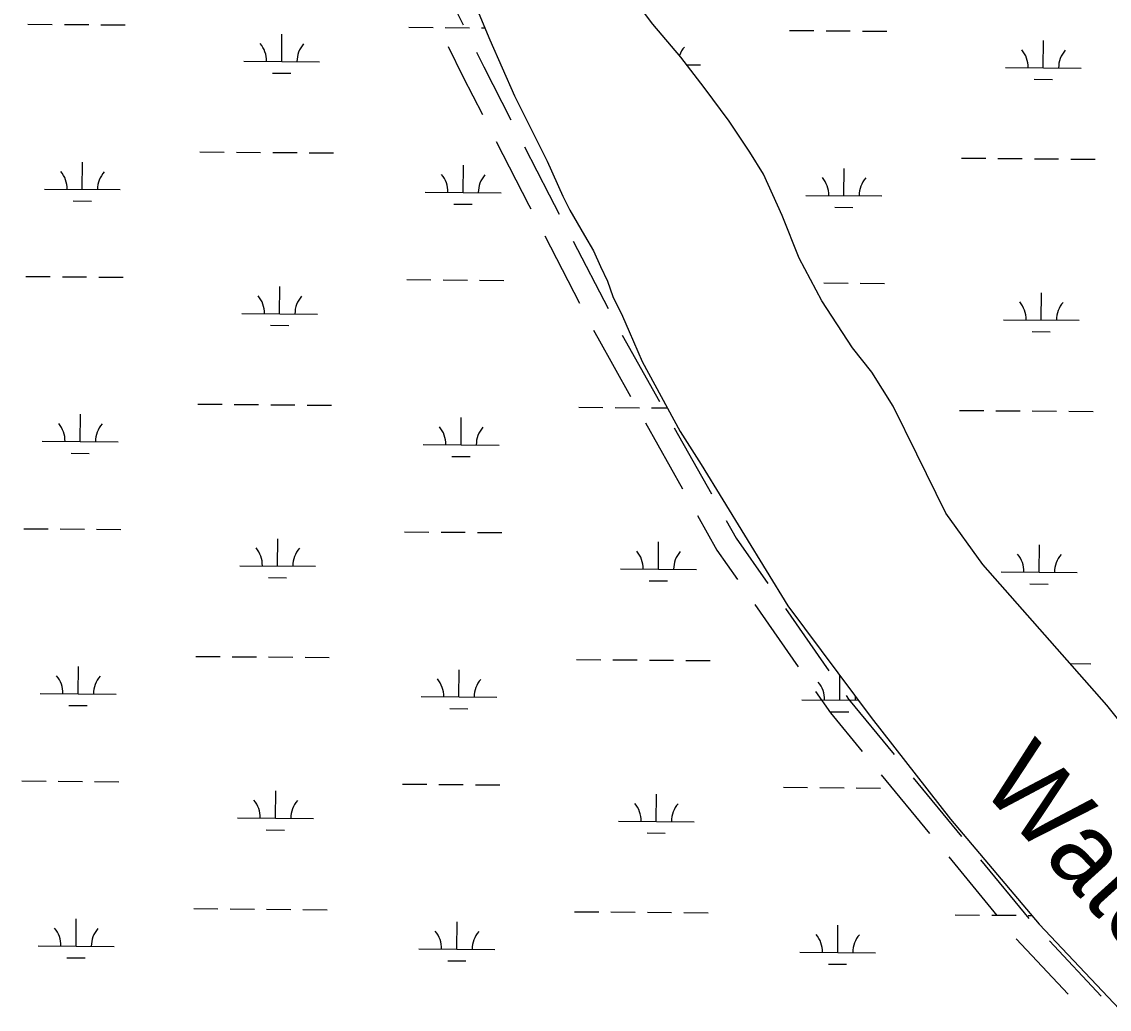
# Model space of a CAD drawing. Extents: x 3271442 to 3309282, y 752266 to 777610.
# Drawn here: x 3294133 to 3295566, y 759165 to 760467 of the extents above; entities that cross this region are included whole.
import ezdxf

# ---------------------------------------------------------------- set-up
doc = ezdxf.new("R2010")
doc.units = 0
for name, color, linetype in [('V-RIVR-IDEN', 7, 'Continuous'), ('V-ROAD-CNTR', 7, 'Continuous'), ('V-TOPO-SHOR', 7, 'Continuous'), ('V-WETL-SWMP', 7, 'Continuous')]:
    doc.layers.add(name, color=color, linetype=linetype)

msp = doc.modelspace()

# ---------------------------------------------------------------- linework, layer by layer
at = {"layer": 'V-ROAD-CNTR'}
for p, q in [((3294670.3, 760552.8), (3294714.4, 760463)), ((3294822.2, 760184.9), (3294868.1, 760096.1)), ((3294859.6, 760177.9), (3294905.5, 760089.1)), ((3294924.3, 760053.8), (3294973.2, 759966.5)), ((3294954.7, 759938.3), (3295003.6, 759851.1)), ((3294992.8, 759931.7), (3295041.7, 759844.5)), ((3295098.9, 759698.7), (3295156.2, 759616.7)), ((3295139.2, 759693.4), (3295196.4, 759611.4)), ((3295265.7, 759474), (3295329.2, 759396.8)), ((3295307.8, 759470.1), (3295371.3, 759392.8)), ((3295354.6, 759365.8), (3295418, 759288.5)), ((3295396.6, 759361.9), (3295460.1, 759284.6)), ((3295443.6, 759257.8), (3295511.9, 759184.8)), ((3295487.2, 759255.1), (3295555.5, 759182.2))]:
    msp.add_line(p, q, dxfattribs=at)
for points in [[(3294695, 760434.4), (3294714.7, 760394.1), (3294739.9, 760345)], [(3294732, 760427.1), (3294741.6, 760407.6), (3294777.3, 760338)], [(3294758.2, 760309.4), (3294801.3, 760225.3), (3294803.8, 760220.5)], [(3294795.5, 760302.4), (3294828, 760239.1), (3294841.2, 760213.4)], [(3294886.5, 760060.6), (3294891.9, 760050.2), (3294935.1, 759973.2)], [(3295023.2, 759816.2), (3295048.9, 759770.3), (3295076, 759731.5)], [(3295061.3, 759809.6), (3295074.4, 759786.3), (3295116.3, 759726.2)], [(3295179, 759583.9), (3295198.7, 759555.8), (3295240.4, 759505)], [(3295219.3, 759578.6), (3295222.6, 759573.9), (3295282.4, 759501)]]:
    msp.add_lwpolyline(points, dxfattribs=at)
at = {"layer": 'V-TOPO-SHOR'}
for points in [[(3294723, 760508.2), (3294749.6, 760443.5), (3294782.1, 760369.4), (3294825.3, 760283.2), (3294845.9, 760237.3), (3294855.3, 760218.9), (3294874.4, 760185.2), (3294886.2, 760165.3), (3294895.6, 760144.5), (3294904.6, 760125.2), (3294912, 760105), (3294924.6, 760078.8), (3294933.5, 760058.6), (3294950.4, 760019.1), (3295000.7, 759926.8), (3295028.1, 759883.5), (3295142.6, 759696.9), (3295252.4, 759549.9), (3295356.8, 759415.6), (3295473.7, 759277), (3295579.6, 759164.9)], [(3295832.9, 759287.2), (3295786.4, 759339.5), (3295742.1, 759385.4), (3295686.3, 759437.1), (3295639.1, 759483.2), (3295594.2, 759526.7), (3295562.7, 759565.8), (3295399.6, 759751.4), (3295350.8, 759819.3), (3295312.6, 759897), (3295281.1, 759960.4), (3295253.3, 760005.2), (3295227.8, 760037.3), (3295187.1, 760099.1), (3295157.3, 760155.6), (3295135.2, 760211.8), (3295110.6, 760266.2), (3295092.3, 760295.1), (3295065.3, 760335.9), (3295032.1, 760380.5), (3295001.6, 760420.5), (3294964.5, 760464.2), (3294930.4, 760509.7)]]:
    msp.add_lwpolyline(points, dxfattribs=at)
at = {"layer": 'V-WETL-SWMP'}
for p, q in [((3294723, 760508.2), (3294749.6, 760443.5)), ((3294964.5, 760464.2), (3294930.4, 760509.7)), ((3294141, 760464), (3294173, 760463.8)), ((3294189, 760463.6), (3294221, 760463.4)), ((3294237, 760463.3), (3294269, 760463)), ((3295001.6, 760420.5), (3294964.5, 760464.2)), ((3294475.4, 760414.9), (3294475.7, 760450.9)), ((3294642.9, 760459.9), (3294674.9, 760459.6)), ((3294690.9, 760459.5), (3294722.9, 760459.3)), ((3294738.9, 760459.1), (3294743.2, 760459.1)), ((3295144.8, 760455.8), (3295176.8, 760455.5)), ((3295192.8, 760455.4), (3295224.8, 760455.1)), ((3295240.8, 760455), (3295272.8, 760454.7)), ((3294749.6, 760443.5), (3294782.1, 760369.4)), ((3295479.2, 760406.6), (3295479.5, 760442.6)), ((3295032.1, 760380.4), (3295001.6, 760420.5)), ((3294425.4, 760415.3), (3294525.4, 760414.4)), ((3295009.3, 760410.5), (3295027.3, 760410.3)), ((3295429.2, 760407), (3295529.2, 760406.2)), ((3294463.3, 760399.5), (3294487.3, 760399.3)), ((3295065.3, 760335.9), (3295032.1, 760380.4)), ((3295467.1, 760391.3), (3295491.1, 760391.1)), ((3294782.1, 760369.4), (3294825.3, 760283.2)), ((3295092.3, 760295.1), (3295065.3, 760335.9)), ((3294367.6, 760295.7), (3294399.6, 760295.4)), ((3294415.6, 760295.3), (3294447.6, 760295)), ((3294463.6, 760294.9), (3294495.6, 760294.6)), ((3294511.6, 760294.5), (3294543.6, 760294.2)), ((3295110.6, 760266.2), (3295092.3, 760295.1)), ((3294212.6, 760246.2), (3294212.9, 760282.2)), ((3294714.5, 760242.1), (3294714.8, 760278.1)), ((3294825.3, 760283.2), (3294845.9, 760237.3)), ((3295371.4, 760287.4), (3295403.4, 760287.1)), ((3295419.4, 760287), (3295451.4, 760286.7)), ((3295467.4, 760286.6), (3295499.4, 760286.3)), ((3295515.4, 760286.2), (3295547.4, 760286)), ((3295135.2, 760211.8), (3295110.6, 760266.2)), ((3295216.4, 760237.9), (3295216.7, 760273.9)), ((3294162.6, 760246.6), (3294262.6, 760245.8)), ((3294664.5, 760242.5), (3294764.5, 760241.7)), ((3294845.9, 760237.3), (3294855.3, 760218.9)), ((3295166.4, 760238.3), (3295266.4, 760237.5)), ((3294200.5, 760230.9), (3294224.5, 760230.7)), ((3294702.4, 760226.7), (3294726.4, 760226.5)), ((3295204.3, 760222.6), (3295228.3, 760222.4)), ((3294855.3, 760218.9), (3294874.4, 760185.2)), ((3295157.2, 760155.6), (3295135.2, 760211.8)), ((3294874.4, 760185.2), (3294886.2, 760165.3)), ((3294886.2, 760165.3), (3294895.6, 760144.5)), ((3295187.1, 760099.1), (3295157.2, 760155.6)), ((3294895.6, 760144.5), (3294904.6, 760125.2)), ((3294138.3, 760131.4), (3294170.3, 760131.1)), ((3294186.3, 760131), (3294218.3, 760130.7)), ((3294234.3, 760130.6), (3294266.3, 760130.3)), ((3294640.1, 760127.2), (3294672.1, 760127)), ((3294688.1, 760126.9), (3294720.1, 760126.6)), ((3294736.1, 760126.5), (3294768.1, 760126.2)), ((3294904.6, 760125.2), (3294912, 760105)), ((3295190, 760122.7), (3295222, 760122.5)), ((3295238, 760122.3), (3295270, 760122.1)), ((3294472.7, 760082.2), (3294473, 760118.2)), ((3294912, 760105), (3294924.6, 760078.8)), ((3295476.5, 760073.9), (3295476.8, 760109.9)), ((3295227.8, 760037.3), (3295187.1, 760099.1)), ((3294422.7, 760082.6), (3294522.7, 760081.8)), ((3294924.6, 760078.8), (3294933.5, 760058.6)), ((3294924.6, 760078.5), (3294924.7, 760078.5)), ((3294460.6, 760066.9), (3294484.6, 760066.7)), ((3295426.5, 760074.3), (3295526.5, 760073.5)), ((3294933.5, 760058.6), (3294950.4, 760019.1)), ((3295464.4, 760058.6), (3295488.4, 760058.4)), ((3295253.3, 760005.2), (3295227.8, 760037.3)), ((3294950.4, 760019.1), (3295000.7, 759926.8)), ((3295281.1, 759960.4), (3295253.3, 760005.2)), ((3294364.9, 759963), (3294396.9, 759962.7)), ((3294412.9, 759962.6), (3294444.9, 759962.3)), ((3294460.9, 759962.2), (3294492.9, 759962)), ((3294508.9, 759961.8), (3294540.9, 759961.6)), ((3294209.9, 759913.5), (3294210.2, 759949.5)), ((3294866.8, 759958.9), (3294898.8, 759958.6)), ((3294914.8, 759958.5), (3294946.8, 759958.2)), ((3294962.8, 759958.1), (3294983.7, 759957.9)), ((3295312.6, 759897), (3295281.1, 759960.4)), ((3295368.7, 759954.7), (3295400.7, 759954.5)), ((3295416.7, 759954.3), (3295448.7, 759954.1)), ((3295464.7, 759953.9), (3295496.7, 759953.7)), ((3295512.7, 759953.6), (3295544.7, 759953.3)), ((3294711.8, 759909.4), (3294712.1, 759945.4)), ((3295000.7, 759926.8), (3295028.1, 759883.5)), ((3294159.9, 759914), (3294259.9, 759913.1)), ((3294661.8, 759909.8), (3294761.8, 759909)), ((3294197.7, 759898.2), (3294221.7, 759898)), ((3294699.6, 759894.1), (3294723.6, 759893.9)), ((3295350.8, 759819.3), (3295312.6, 759897)), ((3295028.1, 759883.5), (3295142.6, 759696.9)), ((3295399.6, 759751.4), (3295350.8, 759819.3)), ((3294135.5, 759798.7), (3294167.5, 759798.5)), ((3294183.5, 759798.3), (3294215.5, 759798.1)), ((3294231.5, 759797.9), (3294263.5, 759797.7)), ((3294637.4, 759794.6), (3294669.4, 759794.3)), ((3294685.4, 759794.2), (3294717.4, 759793.9)), ((3294733.4, 759793.8), (3294765.4, 759793.5)), ((3294470, 759749.5), (3294470.3, 759785.5)), ((3294971.9, 759745.4), (3294972.2, 759781.4)), ((3295473.7, 759741.3), (3295474, 759777.3)), ((3294420, 759749.9), (3294520, 759749.1)), ((3295562.7, 759565.8), (3295399.6, 759751.4)), ((3294457.8, 759734.2), (3294481.8, 759734)), ((3294921.9, 759745.8), (3295021.9, 759745)), ((3295423.7, 759741.7), (3295523.7, 759740.9)), ((3294959.7, 759730.1), (3294983.7, 759729.9)), ((3295461.6, 759725.9), (3295485.6, 759725.7)), ((3295142.6, 759696.9), (3295252.4, 759549.9)), ((3294362.1, 759630.3), (3294394.1, 759630.1)), ((3294410.1, 759629.9), (3294442.1, 759629.7)), ((3294458.1, 759629.6), (3294490.1, 759629.3)), ((3294506.1, 759629.2), (3294538.1, 759628.9)), ((3294864, 759626.2), (3294896, 759625.9)), ((3294912, 759625.8), (3294944, 759625.6)), ((3294960, 759625.4), (3294992, 759625.2)), ((3295008, 759625), (3295040, 759624.8)), ((3295514.3, 759620.9), (3295541.9, 759620.6)), ((3294207.1, 759580.9), (3294207.4, 759616.9)), ((3294709, 759576.7), (3294709.3, 759612.7)), ((3295210.9, 759572.6), (3295211.2, 759605)), ((3294157.1, 759581.3), (3294257.1, 759580.5)), ((3294659, 759577.2), (3294759, 759576.3)), ((3294195, 759565.5), (3294219, 759565.3)), ((3294696.9, 759561.4), (3294720.9, 759561.2)), ((3295160.9, 759573), (3295235.5, 759572.4)), ((3295594.2, 759526.7), (3295562.7, 759565.8)), ((3295198.8, 759557.3), (3295222.8, 759557.1)), ((3295252.4, 759549.9), (3295356.8, 759415.6)), ((3294132.8, 759466.1), (3294164.8, 759465.8)), ((3294180.8, 759465.7), (3294212.8, 759465.4)), ((3294228.8, 759465.3), (3294260.8, 759465)), ((3294634.7, 759461.9), (3294666.7, 759461.7)), ((3294682.7, 759461.5), (3294714.7, 759461.3)), ((3294730.7, 759461.1), (3294762.7, 759460.9)), ((3294467.2, 759416.9), (3294467.5, 759452.9)), ((3294969.1, 759412.7), (3294969.4, 759448.7)), ((3295136.6, 759457.8), (3295168.6, 759457.5)), ((3295184.6, 759457.4), (3295216.6, 759457.1)), ((3295232.6, 759457), (3295264.6, 759456.7)), ((3294417.2, 759417.3), (3294517.2, 759416.5)), ((3294919.1, 759413.1), (3295019.1, 759412.3)), ((3295356.8, 759415.6), (3295473.7, 759277)), ((3294455.1, 759401.5), (3294479.1, 759401.3)), ((3294957, 759397.4), (3294981, 759397.2)), ((3294359.4, 759297.7), (3294391.4, 759297.4)), ((3294407.4, 759297.3), (3294439.4, 759297)), ((3294455.4, 759296.9), (3294487.4, 759296.6)), ((3294503.4, 759296.5), (3294535.4, 759296.2)), ((3294861.3, 759293.5), (3294893.3, 759293.3)), ((3294909.3, 759293.2), (3294941.3, 759292.9)), ((3294957.3, 759292.8), (3294989.3, 759292.5)), ((3295005.3, 759292.4), (3295037.3, 759292.1)), ((3295363.2, 759289.4), (3295395.2, 759289.1)), ((3295411.2, 759289), (3295443.2, 759288.8)), ((3295459.2, 759288.6), (3295464, 759288.6)), ((3294204.4, 759248.2), (3294204.7, 759284.2)), ((3294706.3, 759244.1), (3294706.6, 759280.1)), ((3295208.2, 759239.9), (3295208.5, 759275.9)), ((3295473.7, 759277), (3295579.6, 759164.9)), ((3294154.4, 759248.6), (3294254.4, 759247.8)), ((3294192.3, 759232.9), (3294216.3, 759232.7)), ((3294656.3, 759244.5), (3294756.3, 759243.7)), ((3295158.2, 759240.4), (3295258.2, 759239.5)), ((3294694.2, 759228.7), (3294718.2, 759228.6)), ((3295196, 759224.6), (3295220, 759224.4))]:
    msp.add_line(p, q, dxfattribs=at)
for centre, start, end in [((3294420.2, 760415.8), 358.7563, 40.2999), ((3294530.7, 760414.9), 138.7563, 180.2999), ((3295032.6, 760410.7), 138.7563, 159.7113), ((3295424, 760407.5), 358.7563, 40.2999), ((3295534.5, 760406.6), 138.7563, 180.2999), ((3294157.4, 760247.1), 358.7563, 40.2999), ((3294267.9, 760246.2), 138.7563, 180.2999), ((3294659.3, 760243), 358.7563, 40.2999), ((3294769.7, 760242.1), 138.7563, 180.2999), ((3295161.2, 760238.9), 358.7563, 40.2999), ((3295271.6, 760238), 138.7563, 180.2999), ((3294417.5, 760083.1), 358.7563, 40.2999), ((3294528, 760082.2), 138.7563, 180.2999), ((3295421.3, 760074.9), 358.7563, 40.2999), ((3295531.7, 760073.9), 138.7563, 180.2999), ((3294154.6, 759914.5), 358.7563, 40.2999), ((3294265.1, 759913.6), 138.7563, 180.2999), ((3294656.5, 759910.3), 358.7563, 40.2999), ((3294767, 759909.4), 138.7563, 180.2999), ((3294414.7, 759750.5), 358.7563, 40.2999), ((3294525.2, 759749.6), 138.7563, 180.2999), ((3294916.6, 759746.3), 358.7563, 40.2999), ((3295027.1, 759745.4), 138.7563, 180.2999), ((3295418.5, 759742.2), 358.7563, 40.2999), ((3295529, 759741.3), 138.7563, 180.2999), ((3294151.9, 759581.8), 358.7563, 40.2999), ((3294262.4, 759580.9), 138.7563, 180.2999), ((3294653.8, 759577.7), 358.7563, 40.2999), ((3294764.3, 759576.8), 138.7563, 180.2999), ((3295155.7, 759573.5), 358.7563, 40.2999), ((3295266.2, 759572.6), 171.1784, 180.2999), ((3294412, 759417.8), 358.7563, 40.2999), ((3294522.5, 759416.9), 138.7563, 180.2999), ((3294913.9, 759413.7), 358.7563, 40.2999), ((3295024.4, 759412.8), 138.7563, 180.2999), ((3294149.2, 759249.1), 358.7563, 40.2999), ((3294259.6, 759248.2), 138.7563, 180.2999), ((3294651, 759245), 358.7563, 40.2999), ((3294761.5, 759244.1), 138.7563, 180.2999), ((3295152.9, 759240.9), 358.7563, 40.2999), ((3295263.4, 759240), 138.7563, 180.2999)]:
    msp.add_arc(centre, 35.2, start, end, dxfattribs=at)

# ---------------------------------------------------------------- texts
at = {"layer": 'V-RIVR-IDEN'}
msp.add_text('Water', height=100, rotation=312.1486, dxfattribs=at).set_placement((3295393.6, 759459.1))

doc.saveas('drawing.dxf')
